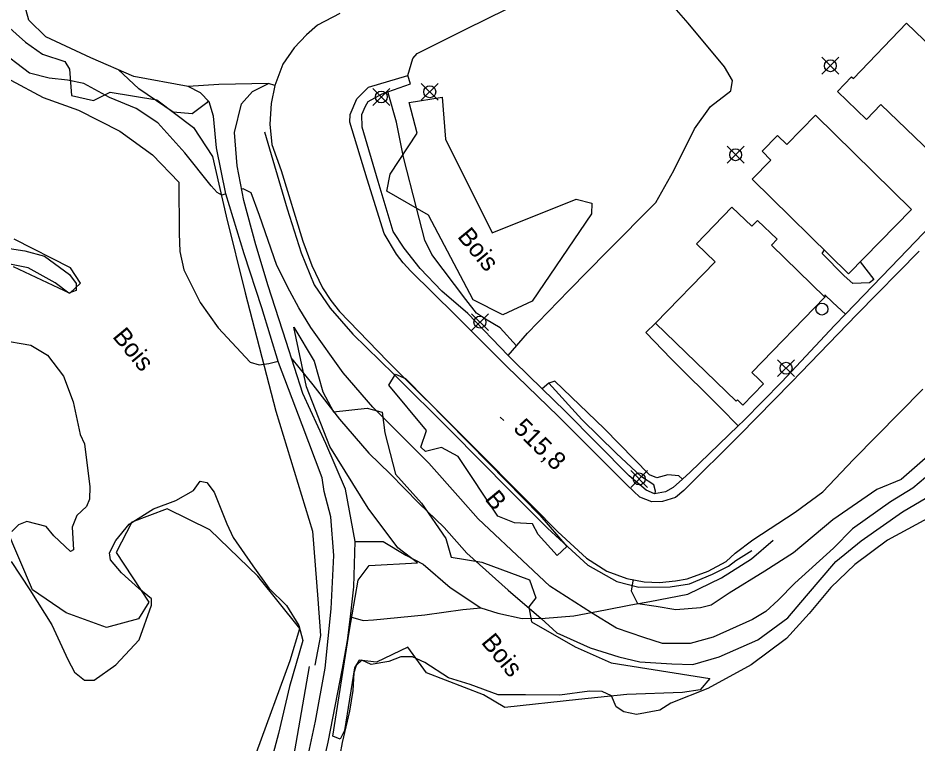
# Model space of a CAD drawing. Extents: x 347312 to 350503, y 6073086 to 6076432.
# Drawn here: x 348327.1 to 348477.3, y 6074432 to 6074553.2 of the extents above; entities that cross this region are included whole.
import ezdxf

# ---------------------------------------------------------------- set-up
doc = ezdxf.new("R2010")
doc.units = 0
for name, color, linetype in [('Level 19', 7, 'Continuous'), ('Level 2', 7, 'Continuous'), ('Level 21', 7, 'Continuous'), ('Level 22', 7, 'Continuous'), ('Level 3', 7, 'Continuous'), ('Level 31', 7, 'Continuous'), ('Level 36', 7, 'Continuous'), ('Level 4', 7, 'Continuous'), ('Level 44', 7, 'Continuous')]:
    doc.layers.add(name, color=color, linetype=linetype)

msp = doc.modelspace()

# ---------------------------------------------------------------- linework, layer by layer
at = {"layer": 'Level 19'}
for points in [[(348369.97, 6074541.92), (348368.89, 6074542.25), (348360.59, 6074542.06), (348355.46, 6074541.73), (348346.42, 6074543.43), (348339.22, 6074546.53), (348331.69, 6074550.03), (348328.84, 6074552.82), (348327.72, 6074557.14), (348327.94, 6074560.76), (348331.06, 6074564.07), (348339.18, 6074567.47), (348354.64, 6074575.35)], [(348408.93, 6074496.8), (348412.13, 6074500.55), (348419.03, 6074507.64), (348425.42, 6074514.16), (348433.56, 6074522.37), (348436.56, 6074527.71), (348440.03, 6074534.65), (348442.69, 6074538.41), (348446.07, 6074541.03), (348446.38, 6074542.74), (348445.02, 6074545.01), (348438.99, 6074552.33), (348434.27, 6074557.72), (348433.53, 6074559.61), (348434.25, 6074561.81), (348433.86, 6074563.01), (348432.6, 6074564.78)], [(348374.54, 6074425.54), (348376.72, 6074435.69), (348378.34, 6074444.53), (348379.34, 6074454.46), (348379.81, 6074463.4), (348379.28, 6074469.83), (348378.16, 6074474.08), (348377.85, 6074476.34), (348374.52, 6074485.22), (348370.57, 6074495.65), (348367.8, 6074504.77), (348364.8, 6074513.78), (348361.78, 6074523.83), (348360.2, 6074531.51), (348359.7, 6074536.81), (348358.99, 6074539.2), (348357.53, 6074540.68), (348355.46, 6074541.73)], [(348376.21, 6074420.64), (348378.88, 6074432.2), (348381.25, 6074444.48), (348382.1, 6074449.17), (348382.56, 6074453.11), (348383.15, 6074458.14), (348383.38, 6074465.74), (348381.77, 6074474.47), (348378.49, 6074482.1), (348374.62, 6074490.45), (348371.84, 6074499.11), (348368.83, 6074508.41), (348366.78, 6074515.3), (348364.76, 6074522.69), (348363.64, 6074528.46), (348363.21, 6074534.04), (348364.4, 6074538.85), (348366.22, 6074540.92), (348368.89, 6074542.25)], [(348467.69, 6074512.42), (348469.95, 6074509.51), (348469.24, 6074508.92), (348466.44, 6074508.84), (348465.03, 6074510.09), (348461.37, 6074513.83), (348461.71, 6074514.44)], [(348465.24, 6074503.7), (348463.11, 6074505.63), (348461.78, 6074506.95), (348461.81, 6074506.55)], [(348447.34, 6074485.06), (348444.39, 6074488.05), (348436.13, 6074496.23), (348431.91, 6074500.66), (348433.54, 6074502.21)], [(348438.05, 6074476.16), (348437.39, 6074476.67), (348435.56, 6074476.88), (348433.75, 6074476.34), (348432.52, 6074476.83), (348424.96, 6074484.61), (348416.72, 6074492.5), (348415.71, 6074492.18), (348414.6, 6074491.21)]]:
    msp.add_lwpolyline(points, dxfattribs=at)
at = {"layer": 'Level 2'}
for points in [[(348361.78, 6074523.81), (348361.07, 6074523.61), (348360.31, 6074524.03), (348359.3, 6074525.14), (348354.91, 6074530.65), (348350.41, 6074535.66), (348346.78, 6074538.06), (348342.31, 6074539.88), (348338.03, 6074542.27), (348335.33, 6074542.78), (348332.26, 6074543.11), (348329, 6074543.95), (348323.5, 6074548.11)], [(348358.82, 6074539.37), (348358.57, 6074539), (348356.12, 6074537.17), (348352.97, 6074537.43), (348347.24, 6074541.38), (348343.79, 6074544.56)], [(348325.87, 6074542.81), (348331.28, 6074539.9)], [(348331.28, 6074539.9), (348337.18, 6074537.81), (348344.04, 6074534.27), (348349.51, 6074530.33), (348353.91, 6074525.76), (348353.95, 6074517.18), (348354.06, 6074514.18), (348354.75, 6074511.13), (348357.49, 6074505.64), (348360.49, 6074501.44), (348365.84, 6074495.71), (348367.33, 6074495.22), (348368.92, 6074495.47), (348370.51, 6074495.85)], [(348410.29, 6074498.39), (348407.56, 6074501.42), (348405.14, 6074502.87), (348403.62, 6074503.88), (348401.85, 6074506.14), (348396.17, 6074513.7), (348394.99, 6074516.05), (348393.63, 6074521.48), (348391.45, 6074529.96), (348390.27, 6074535.8), (348388.85, 6074540.69), (348388.82, 6074540.82)], [(348370.27, 6074511.86), (348367.41, 6074520.2), (348365.98, 6074523.96), (348364.65, 6074524.64), (348364.4, 6074524.57)], [(348479.68, 6074477.33), (348476.47, 6074474.63), (348472.78, 6074472.34), (348466.43, 6074467.81), (348463.24, 6074464.6), (348456.78, 6074458.78), (348453.99, 6074455.9), (348451.94, 6074454.04), (348449.71, 6074452.71), (348443.12, 6074449.73), (348439.32, 6074448.69), (348434.66, 6074448.66), (348431.54, 6074449.67), (348427.02, 6074451.23), (348422.83, 6074453.78), (348415.89, 6074458.26), (348412.19, 6074461.71), (348403.89, 6074469.51), (348400.97, 6074472.82), (348395.65, 6074478.83), (348386.32, 6074488.17), (348381.35, 6074493.92), (348375.94, 6074501.46), (348373.97, 6074504.77), (348372.45, 6074507.52), (348370.27, 6074511.86)], [(348372.76, 6074496.25), (348376.31, 6074491.87), (348380.72, 6074486.15), (348385.63, 6074480.47), (348389.2, 6074477.02), (348393.97, 6074472.15), (348398.22, 6074468.06), (348402.01, 6074463.79), (348408.92, 6074457.56), (348414.4, 6074452.84), (348417.06, 6074450.43), (348422.62, 6074447.97), (348427.37, 6074446.45), (348430.87, 6074445.63), (348436.24, 6074445.3), (348439.73, 6074445.14), (348444.14, 6074446.42), (348450.58, 6074449.28), (348455.63, 6074452.98), (348458.71, 6074456.64), (348463.65, 6074462.4), (348467.88, 6074465.81), (348474.77, 6074470.66), (348479.77, 6074473.64)], [(348433.45, 6074473.72), (348433.53, 6074474.14), (348433.24, 6074475.17), (348431.18, 6074476.52), (348426.93, 6074480.45), (348421.23, 6074486.11), (348415.68, 6074492.16)], [(348478.99, 6074479.96), (348474.52, 6074476.08), (348470.46, 6074474.41), (348463.12, 6074469.32), (348456.55, 6074463.8), (348451.78, 6074460.74), (348445.8, 6074457.06), (348442.8, 6074455.07), (348441.02, 6074454.65), (348436.91, 6074454.29), (348433.62, 6074454.87), (348430.54, 6074455.32), (348429.51, 6074457.4), (348429.81, 6074459.17), (348429.85, 6074459.32)]]:
    msp.add_lwpolyline(points, dxfattribs=at)
at = {"layer": 'Level 21'}
for points in [[(348390.25, 6074513.73), (348388.2, 6074517.18), (348385.35, 6074526.28), (348382.45, 6074535.8), (348382.52, 6074537.08), (348383.64, 6074539.7), (348385.22, 6074541.25), (348385.58, 6074541.63), (348392.16, 6074543.59), (348392.98, 6074546.41), (348393.71, 6074547.25), (348401.83, 6074551.34), (348415.65, 6074558.17), (348423.68, 6074562.18), (348428.49, 6074563.55), (348432.61, 6074566.64), (348439.92, 6074572.33), (348447.67, 6074580.29), (348453.39, 6074585.63), (348459.49, 6074592.13), (348469.49, 6074601.91), (348481.4, 6074614.36)], [(348380.82, 6074553.94), (348377.08, 6074552.01), (348375.21, 6074550.36), (348373.17, 6074548.2), (348371.3, 6074545.47), (348369.97, 6074541.92), (348369.34, 6074538.88), (348369.09, 6074535.47), (348369.46, 6074532.05), (348371.03, 6074527.73), (348374.64, 6074515.91), (348376.1, 6074511.81), (348377.93, 6074508.09), (348379.31, 6074505.98), (348380.76, 6074504.16)], [(348368.21, 6074534.18), (348372.02, 6074521.32), (348374.32, 6074513.96), (348376.54, 6074508.6), (348379.21, 6074504.68), (348382.95, 6074500.38), (348389.83, 6074493.68), (348399.34, 6074484.19), (348409.18, 6074474.22), (348415.46, 6074467.95), (348422.21, 6074461.77), (348427.06, 6074459.02), (348430.72, 6074458.07), (348435.94, 6074458.13), (348439.19, 6074458.66), (348443.06, 6074460.24), (348445.68, 6074461.61), (348446.91, 6074462.57), (348449.59, 6074464.22)], [(348477.54, 6074514.21), (348467.11, 6074503.62), (348456.21, 6074492.33), (348447.54, 6074483.51), (348438.24, 6074474.25), (348436.83, 6074473.06), (348434.68, 6074472.39), (348432.91, 6074472.35), (348430.88, 6074473.15), (348428.79, 6074475.11), (348417.31, 6074486.6), (348408.61, 6074495.03), (348400.04, 6074503.58), (348392.68, 6074510.86), (348391.36, 6074512.26), (348390.25, 6074513.73)], [(348380.76, 6074504.16), (348388.74, 6074495.87), (348401.93, 6074482.69), (348413, 6074471.61), (348417.19, 6074467.31), (348422, 6074462.91), (348425.39, 6074460.75), (348428.73, 6074459.54), (348431.6, 6074458.99), (348434.18, 6074458.87), (348436.88, 6074459.17), (348438.79, 6074459.49), (348442.31, 6074460.77), (348445.33, 6074462.4), (348446.8, 6074463.79), (348449.78, 6074465.99), (348456.83, 6074470.63), (348461.43, 6074474.04), (348466.57, 6074479.43), (348478.16, 6074491.15)]]:
    msp.add_lwpolyline(points, dxfattribs=at)
at = {"layer": 'Level 22'}
for points in [[(348479.63, 6074518.63), (348472.82, 6074511.54), (348465.24, 6074503.7), (348463.41, 6074501.8), (348454.6, 6074492.42), (348448.26, 6074485.95), (348447.34, 6074485.06), (348439.3, 6074477.28), (348438.05, 6074476.16), (348436.46, 6074474.73), (348435.16, 6074474.03), (348433.33, 6074473.7), (348431.94, 6074474.28), (348429.11, 6074476.68), (348418.43, 6074487.48), (348414.6, 6074491.21), (348409.93, 6074495.77), (348408.93, 6074496.8), (348402.18, 6074503.79), (348397.81, 6074507.57), (348394.23, 6074511.33), (348391.55, 6074514.71), (348389.73, 6074517.52), (348387.19, 6074525.89), (348384.54, 6074534.94), (348384.48, 6074537.09), (348385.09, 6074538.44), (348385.56, 6074539.22), (348387.89, 6074540.49), (348392.6, 6074542.17), (348392.16, 6074543.59)], [(348383.38, 6074465.74), (348388.05, 6074465.74), (348391.82, 6074463.41), (348394.7, 6074461.94), (348399.24, 6074458.05), (348404.36, 6074454.64), (348407.18, 6074453.74), (348411.23, 6074452.88), (348415.07, 6074452.9), (348419.89, 6074453.29), (348425.16, 6074454.3), (348429.42, 6074455.15), (348432.59, 6074455.68), (348438.94, 6074456.92), (348444.56, 6074459.67), (348449.55, 6074462.8), (348453.18, 6074465.93)], [(348382.56, 6074453.11), (348384.7, 6074452.54), (348386.44, 6074452.63), (348394.97, 6074453.47), (348401.33, 6074454.38), (348404.36, 6074454.64)]]:
    msp.add_lwpolyline(points, dxfattribs=at)
at = {"layer": 'Level 3'}
msp.add_line((348407.59, 6074486.5), (348408.16, 6074485.93), dxfattribs=at)
at = {"layer": 'Level 31'}
for points in [[(348471.15, 6074538.75), (348468.74, 6074536.24), (348463.89, 6074540.91), (348466.26, 6074543.38), (348466.56, 6074543.09), (348475.43, 6074552.31), (348491.28, 6074537.08), (348482.44, 6074527.89), (348471.15, 6074538.75)], [(348460.23, 6074536.94), (348476.29, 6074521.18), (348465.76, 6074510.46), (348449.65, 6074526.27), (348452.78, 6074529.46), (348451.3, 6074530.92), (348453.9, 6074533.57), (348455.44, 6074532.06), (348460.23, 6074536.94)], [(348461.81, 6074506.55), (348449.62, 6074493.95), (348450.81, 6074492.79), (348451.56, 6074492.06), (348448.11, 6074488.5), (348447.19, 6074489.38), (348447, 6074489.18), (348433.54, 6074502.21), (348443.47, 6074512.46), (348440.36, 6074515.47), (348446.28, 6074521.59), (348449.59, 6074518.39), (348450.56, 6074519.38), (348453.84, 6074516.21), (348452.87, 6074515.21), (348461.81, 6074506.55)]]:
    msp.add_lwpolyline(points, dxfattribs=at)
at = {"layer": 'Level 36'}
for p, q in [((348461.3, 6074543.81), (348464.12, 6074546.63)), ((348461.3, 6074546.63), (348464.12, 6074543.81)), ((348386.32, 6074538.58), (348389.14, 6074541.4)), ((348386.32, 6074541.4), (348389.14, 6074538.58)), ((348394.41, 6074539.45), (348397.23, 6074542.27)), ((348394.41, 6074542.27), (348397.23, 6074539.45)), ((348445.49, 6074528.93), (348448.31, 6074531.75)), ((348445.49, 6074531.75), (348448.31, 6074528.93)), ((348402.79, 6074500.96), (348405.61, 6074503.78)), ((348402.79, 6074503.78), (348405.61, 6074500.96)), ((348453.91, 6074493.26), (348456.73, 6074496.08)), ((348453.91, 6074496.08), (348456.73, 6074493.26)), ((348429.38, 6074474.76), (348432.2, 6074477.58)), ((348429.38, 6074477.58), (348432.2, 6074474.76))]:
    msp.add_line(p, q, dxfattribs=at)
for centre in [(348462.71, 6074545.22), (348395.82, 6074540.86), (348387.73, 6074539.99), (348446.9, 6074530.34), (348461.31, 6074504.56), (348404.2, 6074502.37), (348455.32, 6074494.67), (348430.79, 6074476.17)]:
    msp.add_circle(centre, 1, dxfattribs=at)
at = {"layer": 'Level 4'}
for points in [[(348319.79, 6074515.56), (348328.22, 6074514.3), (348331.46, 6074513.39), (348335.66, 6074510.34), (348336.76, 6074508.84), (348336.76, 6074507.66), (348335.52, 6074507.23), (348333.27, 6074508.93), (348328.76, 6074511.42), (348319.81, 6074513.23)], [(348323.99, 6074499.44), (348329.21, 6074498.55), (348332, 6074496.85), (348334.64, 6074493.33), (348336.27, 6074489.03), (348337.46, 6074483.61), (348338.16, 6074482.05), (348339.04, 6074474.84), (348338.99, 6074472.81), (348338.51, 6074471.57), (348336.9, 6074470.06), (348336.11, 6074468.1), (348336.33, 6074464.31), (348335.81, 6074464.02), (348333.06, 6074466.68), (348331.74, 6074468.25), (348328.55, 6074469.08), (348327.13, 6074468.5), (348326.01, 6074467.4)], [(348344.32, 6074460.47), (348342.48, 6074462.67), (348342.33, 6074463.84), (348343.37, 6074465.86), (348345.62, 6074468.6), (348349.68, 6074471.18), (348353.44, 6074472.57), (348356.35, 6074474.26), (348357.47, 6074475.81), (348358.57, 6074475.59), (348359.79, 6074473.94), (348361.95, 6074468.65), (348363, 6074466.4), (348366.28, 6074461.66), (348368.94, 6074457.94), (348371.91, 6074455.02), (348373.94, 6074451.68), (348374.6, 6074449.18), (348372.38, 6074441.51), (348370.55, 6074433.64), (348368.36, 6074425.3)], [(348480.4, 6074470.33), (348472.28, 6074465.94), (348466.82, 6074461.88), (348462.78, 6074458.03), (348459.19, 6074453.71), (348455.37, 6074449.51), (348449.51, 6074445.11), (348442.24, 6074441.14), (348436.05, 6074438.68), (348434.26, 6074437.56), (348430.36, 6074436.79), (348428.22, 6074437.28), (348426.93, 6074438.1), (348426.14, 6074439.95), (348424.59, 6074440.63), (348422.49, 6074440.7), (348417.52, 6074440.03), (348411.79, 6074440.09), (348407.25, 6074440.09), (348402.57, 6074441.8), (348398.95, 6074442.96), (348395, 6074445.51), (348392.93, 6074446.45), (348390.99, 6074446.42), (348388.99, 6074445.64), (348386.06, 6074445.17), (348384.47, 6074445.89), (348383.52, 6074445.02), (348383.13, 6074443.77), (348382.96, 6074440.81), (348382.42, 6074437.38), (348381.19, 6074432.15), (348380, 6074425.79)], [(348325.91, 6074462.35), (348329.03, 6074457.63), (348332.71, 6074451.78), (348335.36, 6074445.99), (348336.51, 6074443.89), (348338.17, 6074442.54), (348339.75, 6074442.56), (348343.39, 6074445.09), (348347.3, 6074449.3), (348349.36, 6074455.08), (348349.36, 6074456.15), (348347.24, 6074457.88), (348344.32, 6074460.47)]]:
    msp.add_lwpolyline(points, dxfattribs=at)
at = {"layer": 'Level 44'}
for points in [[(348325.2, 6074551.94), (348328.29, 6074549.13), (348331.14, 6074547.15), (348334.87, 6074545.91), (348335.65, 6074544.62), (348335.99, 6074540.25), (348339.69, 6074539.43), (348342.43, 6074540.81), (348350.25, 6074539.53), (348356.37, 6074534.88), (348359.53, 6074530.02), (348361.81, 6074520.08), (348364.99, 6074507.27), (348370.12, 6074487.52), (348376.22, 6074467.42), (348377.14, 6074456.07), (348377.57, 6074450.02), (348376.65, 6074445.04)], [(348422.85, 6074520.46), (348412.9, 6074505.86), (348408.02, 6074503.58), (348403.05, 6074506.1), (348395.62, 6074520.24), (348388.64, 6074524.27), (348389.21, 6074527.11), (348393.74, 6074533.96), (348392.4, 6074539.08), (348397.91, 6074539.98), (348398.42, 6074532.95), (348406.22, 6074517.3), (348420.29, 6074522.9), (348422.86, 6074522.25), (348422.85, 6074520.46)], [(348326.25, 6074511.66), (348335.72, 6074507.23), (348337.52, 6074508.89), (348335.83, 6074511.45), (348326.39, 6074516.22)], [(348438.04, 6074440.51), (348428.73, 6074440.16), (348420.66, 6074439.32), (348408.34, 6074437.96), (348404.81, 6074440.1), (348395.3, 6074443.77), (348392.16, 6074448.08), (348386.91, 6074445.57), (348384.05, 6074445.91), (348383.24, 6074444.62), (348381.57, 6074434.13), (348380.87, 6074432.71), (348379.63, 6074433.19), (348382.38, 6074450.57), (348383.87, 6074459.26), (348385.68, 6074461.71), (348393.77, 6074462.17), (348390.47, 6074464.67), (348385.55, 6074471.29), (348379.12, 6074481.6), (348375.26, 6074491.54), (348373.13, 6074501.53), (348376.52, 6074495.85), (348377.94, 6074490.71), (348379.72, 6074487.4), (348385.34, 6074488.01), (348387.87, 6074487.32), (348388.32, 6074483.89), (348390.09, 6074476.99), (348394.45, 6074472.13), (348398.48, 6074466.22), (348399.42, 6074463.12), (348404.5, 6074462.28), (348412.48, 6074459.32), (348413.55, 6074456.33), (348412.34, 6074454.79), (348412.83, 6074452.3), (348420.1, 6074448.13), (348426.1, 6074445.47), (348442.6, 6074442.82), (348440.99, 6074440.93), (348438.04, 6074440.51)], [(348412.99, 6074468.66), (348409.96, 6074468.85), (348407.18, 6074469.93), (348400.58, 6074479.9), (348397.8, 6074481.43), (348395.11, 6074480.77), (348394.35, 6074481.5), (348395.28, 6074484.27), (348389.01, 6074491.86), (348390.07, 6074493.66), (348391.78, 6074492.97), (348405.71, 6074478.82), (348414.18, 6074470.12), (348418.7, 6074464.89), (348417.1, 6074463.38), (348413.94, 6074466.89), (348412.99, 6074468.66)], [(348366.91, 6074430.45), (348372.51, 6074445.84), (348374.11, 6074451.16), (348367.1, 6074459.92), (348359.08, 6074467.69), (348351.94, 6074471.16), (348346.05, 6074468.96), (348343.47, 6074463.89), (348348.89, 6074455.6), (348347.16, 6074452.78), (348341.84, 6074451.36), (348335.1, 6074453.79), (348329.47, 6074457.62), (348325.06, 6074467.97)], [(348375.7, 6074444.82), (348371.08, 6074418.24)]]:
    msp.add_lwpolyline(points, dxfattribs=at)

# ---------------------------------------------------------------- texts
at = {"layer": 'Level 3'}
msp.add_text('515,8', height=3, rotation=315.4153, dxfattribs=at).set_placement((348409.62, 6074484.45))
at = {"layer": 'Level 44'}
for s, p in [('Bois', (348400.31, 6074516.62)), ('Bois', (348342.72, 6074499.91)), ('B', (348404.9, 6074472.75)), ('Bois', (348404.29, 6074448.82))]:
    msp.add_text(s, height=3, rotation=309.568, dxfattribs=at).set_placement(p)

doc.saveas('drawing.dxf')
